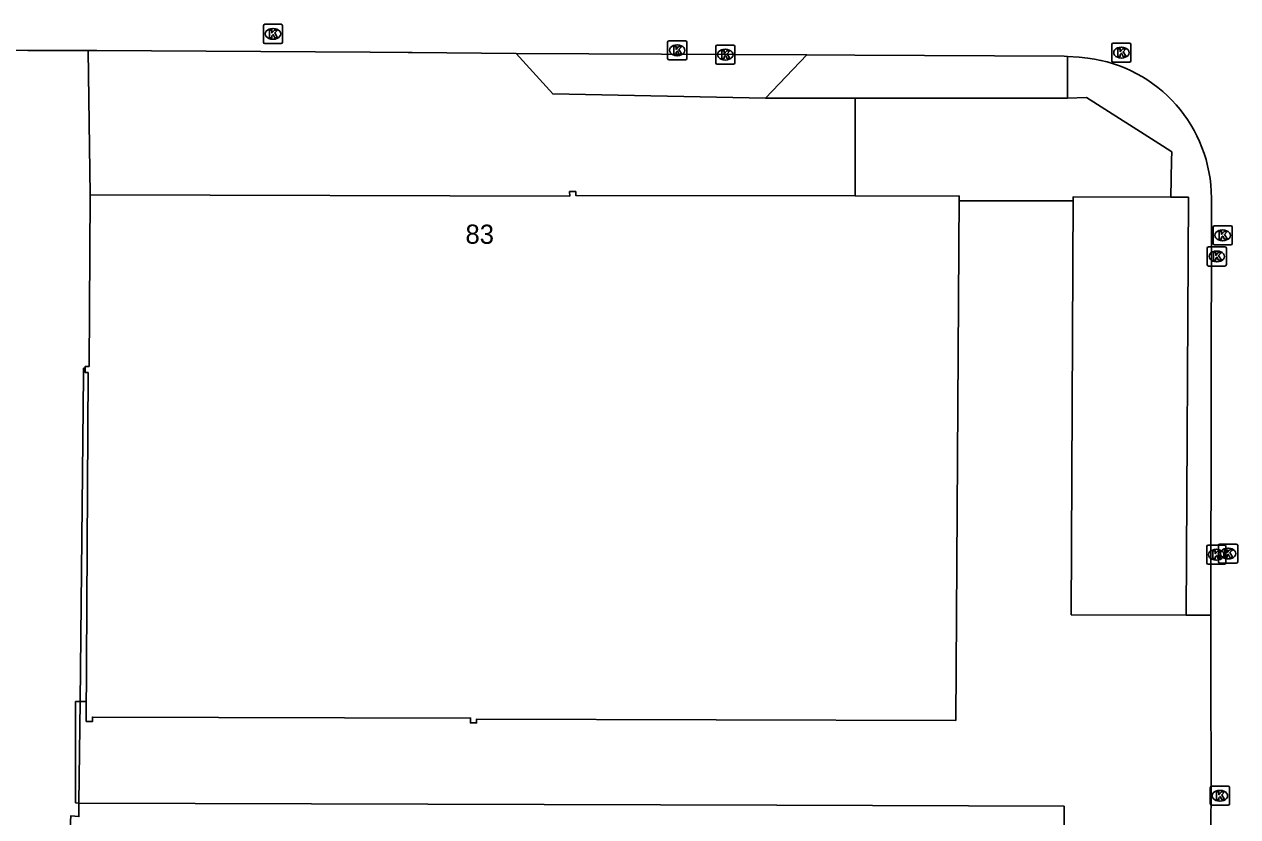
# Model space of a CAD drawing. Extents: x 161477 to 163040, y 383680 to 384868.
# Drawn here: x 162542.1 to 162605.3, y 384300.8 to 384342.1 of the extents above; entities that cross this region are included whole.
import ezdxf

# ---------------------------------------------------------------- set-up
doc = ezdxf.new("R2010")
doc.units = 0
for name, color, linetype in [('IMGEO_Hek', 7, 'Continuous'), ('IMGEO_Kolk', 7, 'Continuous'), ('IMGEO_Pand', 7, 'Continuous'), ('IMGEO_Pand_nummerreeks', 7, 'Continuous'), ('IMGEO_Parkeervlak_open', 7, 'Continuous'), ('IMGEO_Rijbaan_lokaal_open', 7, 'Continuous'), ('IMGEO_Voetpad_open', 7, 'Continuous')]:
    doc.layers.add(name, color=color, linetype=linetype)

msp = doc.modelspace()

# ---------------------------------------------------------------- linework, layer by layer
at = {"layer": 'IMGEO_Hek'}
for points in [[(162590.817, 384332.848), (162596.752, 384332.848)], [(162544.793, 384306.751), (162544.792, 384304.569)], [(162545.028, 384306.751), (162544.793, 384306.751)], [(162545.361, 384306.75), (162545.028, 384306.751)], [(162544.792, 384304.569), (162544.79, 384301.473)], [(162544.79, 384301.473), (162544.973, 384301.464)]]:
    msp.add_lwpolyline(points, dxfattribs=at)
at = {"layer": 'IMGEO_Kolk'}
for p, q in [((162554.576, 384341.131), (162554.576, 384341.983)), ((162554.651, 384342.057), (162555.503, 384342.057)), ((162555.064, 384341.837), (162555.089, 384341.837)), ((162555.577, 384341.983), (162555.577, 384341.131)), ((162555.087, 384341.277), (162555.062, 384341.277)), ((162575.631, 384340.274), (162575.631, 384341.126)), ((162575.706, 384341.2), (162576.558, 384341.2)), ((162576.632, 384341.126), (162576.632, 384340.274)), ((162555.503, 384341.057), (162554.651, 384341.057)), ((162576.119, 384340.98), (162576.144, 384340.98)), ((162578.136, 384340.047), (162578.136, 384340.899)), ((162578.211, 384340.973), (162579.063, 384340.973)), ((162578.624, 384340.753), (162578.649, 384340.753)), ((162579.137, 384340.899), (162579.137, 384340.047)), ((162598.766, 384340.152), (162598.766, 384341.004)), ((162598.841, 384341.078), (162599.693, 384341.078)), ((162599.254, 384340.858), (162599.279, 384340.858)), ((162599.767, 384341.004), (162599.767, 384340.152)), ((162576.558, 384340.2), (162575.706, 384340.2)), ((162576.142, 384340.42), (162576.117, 384340.42)), ((162579.063, 384339.973), (162578.211, 384339.973)), ((162578.647, 384340.193), (162578.622, 384340.193)), ((162599.693, 384340.078), (162598.841, 384340.078)), ((162599.277, 384340.298), (162599.252, 384340.298)), ((162604.042, 384330.63), (162604.042, 384331.482)), ((162604.117, 384331.556), (162604.969, 384331.556)), ((162604.53, 384331.336), (162604.555, 384331.336)), ((162605.043, 384331.482), (162605.043, 384330.63)), ((162603.737, 384329.531), (162603.737, 384330.383)), ((162603.812, 384330.457), (162604.664, 384330.457)), ((162604.969, 384330.556), (162604.117, 384330.556)), ((162604.553, 384330.776), (162604.528, 384330.776)), ((162604.738, 384330.383), (162604.738, 384329.531)), ((162604.225, 384330.237), (162604.25, 384330.237)), ((162604.664, 384329.457), (162603.812, 384329.457)), ((162604.248, 384329.677), (162604.223, 384329.677)), ((162603.71, 384313.984), (162603.71, 384314.836)), ((162603.785, 384314.91), (162604.637, 384314.91)), ((162604.198, 384314.69), (162604.223, 384314.69)), ((162604.326, 384314.041), (162604.326, 384314.893)), ((162604.401, 384314.967), (162605.253, 384314.967)), ((162604.711, 384314.836), (162604.711, 384313.984)), ((162604.814, 384314.747), (162604.839, 384314.747)), ((162605.327, 384314.893), (162605.327, 384314.041)), ((162604.221, 384314.13), (162604.196, 384314.13)), ((162605.253, 384313.967), (162604.401, 384313.967)), ((162604.837, 384314.187), (162604.812, 384314.187)), ((162604.637, 384313.91), (162603.785, 384313.91)), ((162603.9, 384301.422), (162603.9, 384302.274)), ((162603.975, 384302.348), (162604.827, 384302.348)), ((162604.388, 384302.128), (162604.413, 384302.128)), ((162604.901, 384302.274), (162604.901, 384301.422)), ((162604.827, 384301.348), (162603.975, 384301.348)), ((162604.411, 384301.568), (162604.386, 384301.568))]:
    msp.add_line(p, q, dxfattribs=at)
for points in [[(162554.576, 384341.131), (162554.576, 384341.983)], [(162554.651, 384342.057), (162555.503, 384342.057)], [(162554.897, 384341.757), (162555.02, 384341.757), (162555.02, 384341.606), (162555.15, 384341.757), (162555.314, 384341.757), (162555.168, 384341.606), (162555.321, 384341.357), (162555.169, 384341.357), (162555.084, 384341.521), (162555.02, 384341.454), (162555.02, 384341.357), (162554.897, 384341.357), (162554.897, 384341.757)], [(162555.577, 384341.983), (162555.577, 384341.131)], [(162575.631, 384340.274), (162575.631, 384341.126)], [(162575.706, 384341.2), (162576.558, 384341.2)], [(162576.632, 384341.126), (162576.632, 384340.274)], [(162555.503, 384341.057), (162554.651, 384341.057)], [(162575.952, 384340.9), (162576.075, 384340.9), (162576.075, 384340.749), (162576.205, 384340.9), (162576.369, 384340.9), (162576.223, 384340.749), (162576.376, 384340.5), (162576.224, 384340.5), (162576.139, 384340.664), (162576.075, 384340.597), (162576.075, 384340.5), (162575.952, 384340.5), (162575.952, 384340.9)], [(162578.136, 384340.047), (162578.136, 384340.899)], [(162578.211, 384340.973), (162579.063, 384340.973)], [(162578.457, 384340.673), (162578.58, 384340.673), (162578.58, 384340.522), (162578.71, 384340.673), (162578.874, 384340.673), (162578.728, 384340.522), (162578.881, 384340.273), (162578.729, 384340.273), (162578.644, 384340.437), (162578.58, 384340.37), (162578.58, 384340.273), (162578.457, 384340.273), (162578.457, 384340.673)], [(162579.137, 384340.899), (162579.137, 384340.047)], [(162598.766, 384340.152), (162598.766, 384341.004)], [(162598.841, 384341.078), (162599.693, 384341.078)], [(162599.087, 384340.778), (162599.21, 384340.778), (162599.21, 384340.627), (162599.34, 384340.778), (162599.504, 384340.778), (162599.358, 384340.627), (162599.511, 384340.378), (162599.359, 384340.378), (162599.274, 384340.542), (162599.21, 384340.475), (162599.21, 384340.378), (162599.087, 384340.378), (162599.087, 384340.778)], [(162599.767, 384341.004), (162599.767, 384340.152)], [(162576.558, 384340.2), (162575.706, 384340.2)], [(162579.063, 384339.973), (162578.211, 384339.973)], [(162599.693, 384340.078), (162598.841, 384340.078)], [(162604.042, 384330.63), (162604.042, 384331.482)], [(162604.117, 384331.556), (162604.969, 384331.556)], [(162604.363, 384331.256), (162604.486, 384331.256), (162604.486, 384331.105), (162604.616, 384331.256), (162604.78, 384331.256), (162604.634, 384331.105), (162604.787, 384330.856), (162604.635, 384330.856), (162604.55, 384331.02), (162604.486, 384330.953), (162604.486, 384330.856), (162604.363, 384330.856), (162604.363, 384331.256)], [(162605.043, 384331.482), (162605.043, 384330.63)], [(162603.737, 384329.531), (162603.737, 384330.383)], [(162603.812, 384330.457), (162604.664, 384330.457)], [(162604.969, 384330.556), (162604.117, 384330.556)], [(162604.738, 384330.383), (162604.738, 384329.531)], [(162604.058, 384330.157), (162604.181, 384330.157), (162604.181, 384330.006), (162604.311, 384330.157), (162604.475, 384330.157), (162604.329, 384330.006), (162604.482, 384329.757), (162604.33, 384329.757), (162604.245, 384329.921), (162604.181, 384329.854), (162604.181, 384329.757), (162604.058, 384329.757), (162604.058, 384330.157)], [(162604.664, 384329.457), (162603.812, 384329.457)], [(162603.71, 384313.984), (162603.71, 384314.836)], [(162603.785, 384314.91), (162604.637, 384314.91)], [(162604.031, 384314.61), (162604.154, 384314.61), (162604.154, 384314.459), (162604.284, 384314.61), (162604.448, 384314.61), (162604.302, 384314.459), (162604.455, 384314.21), (162604.303, 384314.21), (162604.218, 384314.374), (162604.154, 384314.307), (162604.154, 384314.21), (162604.031, 384314.21), (162604.031, 384314.61)], [(162604.326, 384314.041), (162604.326, 384314.893)], [(162604.401, 384314.967), (162605.253, 384314.967)], [(162604.647, 384314.667), (162604.77, 384314.667), (162604.77, 384314.516), (162604.9, 384314.667), (162605.064, 384314.667), (162604.918, 384314.516), (162605.071, 384314.267), (162604.919, 384314.267), (162604.834, 384314.431), (162604.77, 384314.364), (162604.77, 384314.267), (162604.647, 384314.267), (162604.647, 384314.667)], [(162604.711, 384314.836), (162604.711, 384313.984)], [(162605.327, 384314.893), (162605.327, 384314.041)], [(162605.253, 384313.967), (162604.401, 384313.967)], [(162604.637, 384313.91), (162603.785, 384313.91)], [(162603.9, 384301.422), (162603.9, 384302.274)], [(162603.975, 384302.348), (162604.827, 384302.348)], [(162604.221, 384302.048), (162604.344, 384302.048), (162604.344, 384301.897), (162604.474, 384302.048), (162604.638, 384302.048), (162604.492, 384301.897), (162604.645, 384301.648), (162604.493, 384301.648), (162604.408, 384301.812), (162604.344, 384301.745), (162604.344, 384301.648), (162604.221, 384301.648), (162604.221, 384302.048)], [(162604.901, 384302.274), (162604.901, 384301.422)], [(162604.827, 384301.348), (162603.975, 384301.348)]]:
    msp.add_lwpolyline(points, dxfattribs=at)
for centre, start, end in [((162554.653, 384341.981), 91.55205, 178.44795), ((162554.653, 384341.981), 91.55205, 178.44795), ((162555.501, 384341.981), 1.55205, 88.44795), ((162555.501, 384341.981), 1.55205, 88.44795), ((162554.653, 384341.133), 181.55205, 268.44795), ((162554.653, 384341.133), 181.55205, 268.44795), ((162555.501, 384341.133), 271.55205, 358.44795), ((162555.501, 384341.133), 271.55205, 358.44795), ((162575.708, 384341.124), 91.55205, 178.44795), ((162575.708, 384341.124), 91.55205, 178.44795), ((162576.556, 384341.124), 1.55205, 88.44795), ((162576.556, 384341.124), 1.55205, 88.44795), ((162578.213, 384340.897), 91.55205, 178.44795), ((162578.213, 384340.897), 91.55205, 178.44795), ((162579.061, 384340.897), 1.55205, 88.44795), ((162579.061, 384340.897), 1.55205, 88.44795), ((162598.843, 384341.002), 91.55205, 178.44795), ((162598.843, 384341.002), 91.55205, 178.44795), ((162599.691, 384341.002), 1.55205, 88.44795), ((162599.691, 384341.002), 1.55205, 88.44795), ((162575.708, 384340.276), 181.55205, 268.44795), ((162575.708, 384340.276), 181.55205, 268.44795), ((162576.556, 384340.276), 271.55205, 358.44795), ((162576.556, 384340.276), 271.55205, 358.44795), ((162578.213, 384340.049), 181.55205, 268.44795), ((162578.213, 384340.049), 181.55205, 268.44795), ((162579.061, 384340.049), 271.55205, 358.44795), ((162579.061, 384340.049), 271.55205, 358.44795), ((162598.843, 384340.154), 181.55205, 268.44795), ((162598.843, 384340.154), 181.55205, 268.44795), ((162599.691, 384340.154), 271.55205, 358.44795), ((162599.691, 384340.154), 271.55205, 358.44795), ((162604.119, 384331.48), 91.55205, 178.44795), ((162604.119, 384331.48), 91.55205, 178.44795), ((162604.967, 384331.48), 1.55205, 88.44795), ((162604.967, 384331.48), 1.55205, 88.44795), ((162603.814, 384330.381), 91.55205, 178.44795), ((162603.814, 384330.381), 91.55205, 178.44795), ((162604.119, 384330.632), 181.55205, 268.44795), ((162604.119, 384330.632), 181.55205, 268.44795), ((162604.662, 384330.381), 1.55205, 88.44795), ((162604.662, 384330.381), 1.55205, 88.44795), ((162604.967, 384330.632), 271.55205, 358.44795), ((162604.967, 384330.632), 271.55205, 358.44795), ((162603.814, 384329.533), 181.55205, 268.44795), ((162603.814, 384329.533), 181.55205, 268.44795), ((162604.662, 384329.533), 271.55205, 358.44795), ((162604.662, 384329.533), 271.55205, 358.44795), ((162603.787, 384314.834), 91.55205, 178.44795), ((162603.787, 384314.834), 91.55205, 178.44795), ((162604.403, 384314.891), 91.55205, 178.44795), ((162604.403, 384314.891), 91.55205, 178.44795), ((162604.635, 384314.834), 1.55205, 88.44795), ((162604.635, 384314.834), 1.55205, 88.44795), ((162605.251, 384314.891), 1.55205, 88.44795), ((162605.251, 384314.891), 1.55205, 88.44795), ((162603.787, 384313.986), 181.55205, 268.44795), ((162603.787, 384313.986), 181.55205, 268.44795), ((162604.403, 384314.043), 181.55205, 268.44795), ((162604.403, 384314.043), 181.55205, 268.44795), ((162604.635, 384313.986), 271.55205, 358.44795), ((162604.635, 384313.986), 271.55205, 358.44795), ((162605.251, 384314.043), 271.55205, 358.44795), ((162605.251, 384314.043), 271.55205, 358.44795), ((162603.977, 384302.272), 91.55205, 178.44795), ((162603.977, 384302.272), 91.55205, 178.44795), ((162604.825, 384302.272), 1.55205, 88.44795), ((162604.825, 384302.272), 1.55205, 88.44795), ((162603.977, 384301.424), 181.55205, 268.44795), ((162603.977, 384301.424), 181.55205, 268.44795), ((162604.825, 384301.424), 271.55205, 358.44795), ((162604.825, 384301.424), 271.55205, 358.44795)]:
    msp.add_arc(centre, 0.0765, start, end, dxfattribs=at)
for centre, major_axis, ratio, start_param, end_param in [((162555.063, 384341.557), (-0.387, 0.002), 0.722429, 4.712389, 7.853982), ((162555.088, 384341.557), (-0.39, 0.002), 0.717154, 1.570796, 4.712389), ((162576.118, 384340.7), (-0.387, 0.002), 0.722429, 4.712389, 7.853982), ((162576.143, 384340.7), (-0.39, 0.002), 0.717154, 1.570796, 4.712389), ((162578.623, 384340.473), (-0.387, 0.002), 0.722429, 4.712389, 7.853982), ((162578.648, 384340.473), (-0.39, 0.002), 0.717154, 1.570796, 4.712389), ((162599.253, 384340.578), (-0.387, 0.002), 0.722429, 4.712389, 7.853982), ((162599.278, 384340.578), (-0.39, 0.002), 0.717154, 1.570796, 4.712389), ((162604.529, 384331.056), (-0.387, 0.002), 0.722429, 4.712389, 7.853982), ((162604.554, 384331.056), (-0.39, 0.002), 0.717154, 1.570796, 4.712389), ((162604.224, 384329.957), (-0.387, 0.002), 0.722429, 4.712389, 7.853982), ((162604.249, 384329.957), (-0.39, 0.002), 0.717154, 1.570796, 4.712389), ((162604.197, 384314.41), (-0.387, 0.002), 0.722429, 4.712389, 7.853982), ((162604.222, 384314.41), (-0.39, 0.002), 0.717154, 1.570796, 4.712389), ((162604.813, 384314.467), (-0.387, 0.002), 0.722429, 4.712389, 7.853982), ((162604.838, 384314.467), (-0.39, 0.002), 0.717154, 1.570796, 4.712389), ((162604.387, 384301.848), (-0.387, 0.002), 0.722429, 4.712389, 7.853982), ((162604.412, 384301.848), (-0.39, 0.002), 0.717154, 1.570796, 4.712389)]:
    msp.add_ellipse(centre, major_axis=major_axis, ratio=ratio, start_param=start_param, end_param=end_param, dxfattribs=at)
at = {"layer": 'IMGEO_Pand'}
for points in [[(162545.3, 384324.124), (162545.299, 384323.904), (162545.449, 384323.903), (162545.355, 384305.717), (162545.675, 384305.716), (162545.675, 384305.946), (162565.366, 384305.891), (162565.365, 384305.645), (162565.685, 384305.644), (162565.686, 384305.844), (162590.641, 384305.774), (162590.819, 384333.104), (162585.407, 384333.113)], [(162545.557, 384333.16), (162545.501, 384324.223), (162545.301, 384324.224), (162545.3, 384324.124)], [(162585.407, 384333.113), (162570.85, 384333.136), (162570.85, 384333.336), (162570.53, 384333.336), (162570.532, 384333.105), (162545.557, 384333.16)], [(162601.849, 384333.043), (162596.759, 384333.068), (162596.656, 384311.284), (162602.647, 384311.262)], [(162602.647, 384311.262), (162602.758, 384333.039), (162601.849, 384333.043)]]:
    msp.add_lwpolyline(points, dxfattribs=at)
at = {"layer": 'IMGEO_Parkeervlak_open'}
for points in [[(162567.742, 384340.536), (162569.648, 384338.43), (162580.734, 384338.203)], [(162580.734, 384338.203), (162582.882, 384340.462)], [(162585.403, 384338.203), (162580.734, 384338.203)], [(162585.407, 384333.113), (162585.403, 384338.203)], [(162585.403, 384338.203), (162596.459, 384338.201)], [(162603.123, 384296.791), (162602.31, 384296.904), (162596.319, 384296.908), (162596.285, 384301.298), (162581.321, 384301.358), (162544.973, 384301.465)]]:
    msp.add_lwpolyline(points, dxfattribs=at)
at = {"layer": 'IMGEO_Rijbaan_lokaal_open'}
for points in [[(162545.458, 384340.69), (162542.313, 384340.69), (162539.159, 384340.701)], [(162567.742, 384340.536), (162562.32, 384340.583), (162562.114, 384340.577), (162560.143, 384340.597), (162545.909, 384340.687), (162545.458, 384340.69)], [(162545.458, 384340.69), (162545.557, 384333.16)], [(162582.882, 384340.462), (162567.742, 384340.536)], [(162596.468, 384340.382), (162596.281, 384340.394), (162585.385, 384340.44), (162582.882, 384340.462)], [(162597.525, 384340.293), (162597.06, 384340.345), (162596.468, 384340.382)], [(162603.928, 384311.257), (162603.958, 384333)], [(162544.973, 384301.465), (162545.028, 384306.751), (162545.206, 384323.775), (162545.209, 384324.125), (162545.3, 384324.124)], [(162603.928, 384311.257), (162603.928, 384311.243), (162603.926, 384310.806), (162603.927, 384308.845), (162603.938, 384301.574), (162603.923, 384300.777), (162603.918, 384295.773), (162603.908, 384295.694)], [(162544.973, 384301.465), (162544.966, 384300.764), (162544.549, 384300.8), (162544.537, 384300.507), (162544.523, 384300.15), (162546.309, 384300.156)]]:
    msp.add_lwpolyline(points, dxfattribs=at)
msp.add_arc((162596.592, 384332.986), 7.366, 0.10716, 82.7225, dxfattribs=at)
at = {"layer": 'IMGEO_Voetpad_open'}
for points in [[(162596.468, 384340.382), (162596.459, 384338.201)], [(162596.459, 384338.201), (162597.457, 384338.232), (162601.408, 384335.714), (162601.89, 384335.407), (162601.883, 384334.978), (162601.849, 384333.043)], [(162602.647, 384311.262), (162603.928, 384311.257)]]:
    msp.add_lwpolyline(points, dxfattribs=at)

# ---------------------------------------------------------------- texts
at = {"layer": 'IMGEO_Pand_nummerreeks'}
msp.add_text('83', height=1, rotation=359.67341, dxfattribs=at).set_placement((162565.1, 384330.62))

doc.saveas('drawing.dxf')
